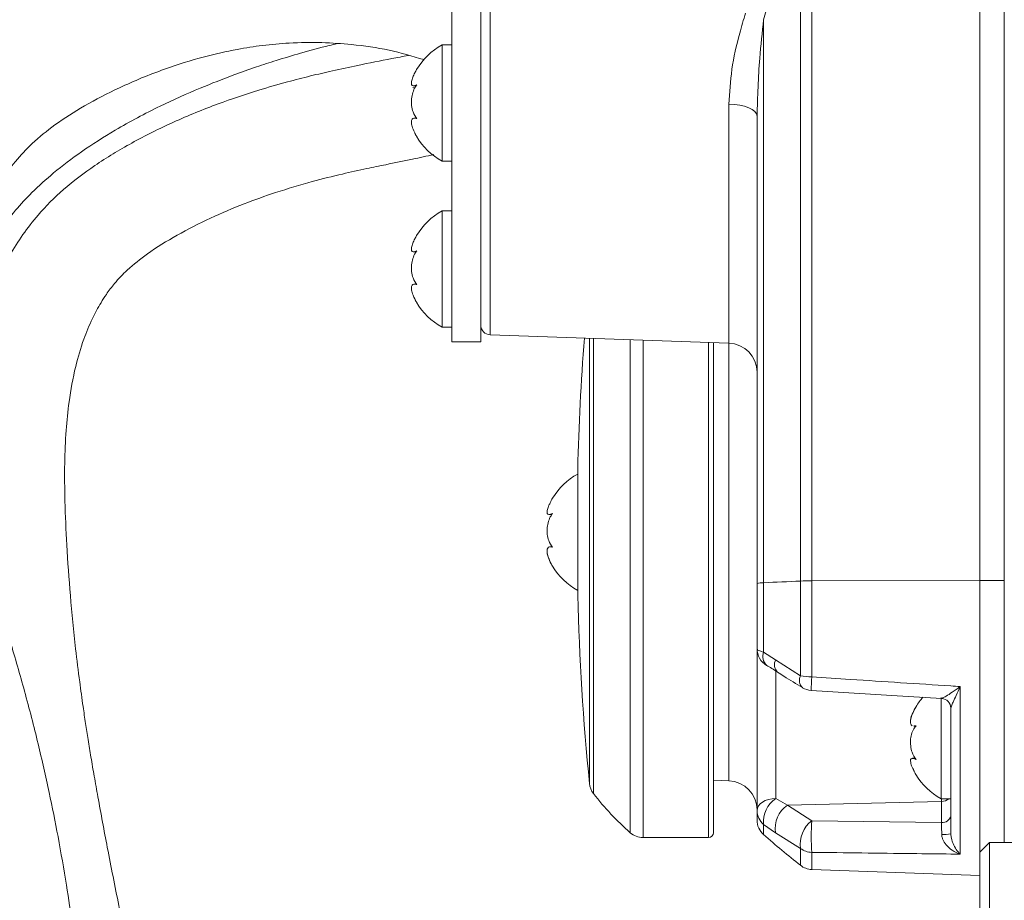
# Model space of a CAD drawing. Header units: millimetres. Extents: x 0 to 8410, y 0 to 5940.
# Tile 281 of 316: x 7193 to 7294, y 2561 to 2652. Entities that reach past the tile are written whole.
import ezdxf

# ---------------------------------------------------------------- set-up
doc = ezdxf.new("R2010")
doc.units = ezdxf.units.MM
doc.header["$LTSCALE"] = 10

msp = doc.modelspace()

# ---------------------------------------------------------------- linework, layer by layer
at = {"color": 7, "linetype": 'Continuous', "lineweight": 0}
for p, q in [((7237.31726, 2624.318186), (7237.31726, 2702.224764)), ((7240.317266, 2624.318186), (7240.317266, 2702.224764)), ((7291.817258, 2594.087008), (7291.817258, 2696.065757)), ((7237.31726, 2649.349752), (7236.317257, 2649.349752)), ((7236.317257, 2649.349752), (7236.317257, 2637.349758)), ((7233.385916, 2645.128164), (7233.648698, 2645.128164)), ((7233.694564, 2641.794834), (7233.478184, 2641.794834)), ((7268.817264, 2593.788448), (7268.817264, 2642.006132)), ((7236.317257, 2637.349758), (7237.31726, 2637.349758)), ((7237.31726, 2632.224772), (7236.317257, 2632.224772)), ((7236.317257, 2632.224772), (7236.317257, 2620.224747)), ((7233.385916, 2628.003153), (7233.648698, 2628.003153)), ((7233.694564, 2624.669823), (7233.478184, 2624.669823)), ((7237.31726, 2618.724767), (7237.31726, 2624.318186)), ((7240.317266, 2618.724767), (7240.317266, 2624.318186)), ((7236.317257, 2620.224747), (7237.31726, 2620.224747)), ((7241.282369, 2619.441065), (7265.921961, 2618.580613)), ((7237.31726, 2618.724767), (7240.317266, 2618.724767)), ((7264.317262, 2618.636671), (7264.317262, 2568.074766)), ((7250.317263, 2592.574749), (7250.317263, 2605.57476)), ((7247.365217, 2600.892934), (7247.640389, 2600.892934)), ((7247.699301, 2597.568068), (7247.496489, 2597.568068)), ((7268.817264, 2587.071094), (7268.817264, 2593.788448)), ((7291.817258, 2566.074762), (7291.817258, 2594.087008)), ((7268.817264, 2570.369008), (7268.817264, 2587.071094)), ((7287.817258, 2582.02413), (7287.817258, 2571.574751)), ((7288.81726, 2567.953858), (7288.81726, 2580.929074)), ((7285.224582, 2579.115722), (7285.015675, 2579.111728)), ((7285.015675, 2579.073462), (7285.192418, 2579.073462)), ((7285.157609, 2575.750235), (7284.863967, 2575.750235)), ((7264.317262, 2573.487464), (7265.921961, 2573.431406)), ((7287.817258, 2571.574751), (7288.81726, 2571.574751)), ((7268.817264, 2569.38434), (7268.817264, 2570.369008)), ((7257.059905, 2567.574772), (7263.817261, 2567.574772)), ((7292.81726, 2567.074749), (7291.817258, 2566.074762)), ((7296.817261, 2567.074749), (7292.81726, 2567.074749)), ((7292.81726, 2567.074749), (7292.81726, 2540.074769)), ((7291.817258, 2541.074756), (7291.817258, 2566.074762)), ((7274.470198, 2564.285281), (7291.817258, 2563.679519))]:
    msp.add_line(p, q, dxfattribs=at)
at = {"color": 8, "linetype": 'Continuous', "lineweight": 0}
for p, q in [((7294.334713, 2594.082418), (7294.334713, 2696.061167)), ((7273.29849, 2594.032768), (7273.29849, 2687.788043)), ((7274.470198, 2687.810573), (7274.470198, 2594.055328)), ((7241.282369, 2660.474751), (7241.282369, 2619.441065)), ((7269.499782, 2651.942703), (7269.499782, 2593.867216)), ((7265.921961, 2618.580613), (7265.921961, 2643.239591)), ((7251.532774, 2599.074754), (7251.532774, 2619.08311)), ((7251.945193, 2619.068715), (7251.945193, 2599.074754)), ((7255.734953, 2599.074754), (7255.734953, 2618.936363)), ((7257.059905, 2618.89008), (7257.059905, 2599.074754)), ((7263.817261, 2567.574772), (7263.817261, 2618.654135)), ((7265.921961, 2599.074754), (7265.921961, 2618.580613)), ((7251.532774, 2573.139432), (7251.532774, 2599.074754)), ((7251.945193, 2599.074754), (7251.945193, 2572.109643)), ((7255.734953, 2568.076584), (7255.734953, 2599.074754)), ((7257.059905, 2599.074754), (7257.059905, 2567.574772)), ((7265.921961, 2573.431406), (7265.921961, 2599.074754)), ((7269.499782, 2593.867216), (7269.499782, 2586.713973)), ((7273.29849, 2584.275666), (7273.29849, 2594.032768)), ((7274.470198, 2594.055328), (7291.817258, 2594.087008)), ((7274.470198, 2594.055328), (7274.470198, 2584.147367)), ((7291.817258, 2594.087008), (7294.334713, 2594.082418)), ((7294.334713, 2567.074749), (7294.334713, 2594.082418)), ((7269.499782, 2586.713973), (7270.740214, 2585.925999)), ((7270.740214, 2585.925999), (7273.29849, 2584.275666)), ((7270.747463, 2584.760371), (7270.747463, 2571.607444)), ((7289.782363, 2583.158317), (7289.782363, 2565.866772)), ((7270.747463, 2571.607444), (7271.957289, 2570.913854)), ((7287.852164, 2571.299437), (7287.852164, 2571.574751)), ((7271.957289, 2570.913854), (7287.852164, 2571.299437)), ((7271.957289, 2570.913854), (7274.470198, 2569.314453)), ((7287.852164, 2569.132361), (7287.852164, 2571.299437)), ((7269.499782, 2568.928155), (7269.499782, 2567.879591)), ((7270.734298, 2568.073872), (7269.499782, 2568.928155)), ((7274.470198, 2569.314453), (7287.852164, 2569.132361)), ((7273.29849, 2566.455904), (7270.734298, 2568.073872)), ((7273.29849, 2564.716074), (7273.29849, 2566.455904)), ((7274.470198, 2566.052053), (7274.470198, 2564.285281))]:
    msp.add_line(p, q, dxfattribs=at)
at = {"color": 8, "linetype": 'Continuous', "lineweight": 0, "flags": 128}
for points in [[(7268.817264, 2642.006132), (7268.762144, 2642.24163), (7268.598813, 2642.468485), (7268.333274, 2642.678324), (7267.975281, 2642.863485), (7267.537992, 2643.017116), (7267.037469, 2643.133614), (7266.492116, 2643.208686), (7265.921961, 2643.239591)], [(7273.29849, 2594.032768), (7272.815163, 2594.012621), (7272.334228, 2593.992296), (7271.855692, 2593.971852), (7271.379585, 2593.951228), (7270.905922, 2593.930456), (7270.434725, 2593.909505), (7269.966009, 2593.888435), (7269.499782, 2593.867216)], [(7268.817264, 2587.071094), (7268.828581, 2587.020639), (7268.862422, 2586.970779), (7268.918398, 2586.922053), (7268.995869, 2586.875025), (7269.093963, 2586.830202), (7269.211571, 2586.788091), (7269.347358, 2586.749199), (7269.499782, 2586.713973)], [(7270.747463, 2571.607444), (7270.367357, 2571.576449), (7270.003791, 2571.501079), (7269.670109, 2571.384105), (7269.378583, 2571.229819), (7269.139919, 2571.043912), (7268.962893, 2570.833209), (7268.85401, 2570.60546), (7268.817264, 2570.369008)]]:
    msp.add_lwpolyline(points, dxfattribs=at)
at = {"color": 7, "linetype": 'Continuous', "lineweight": 0}
for centre, radius, start, end in [((7239.716243, 2643.23037), 7, 119.04974724, 149.33623831), ((7239.716243, 2643.23037), 7, 149.33623831, 152.5112522), ((7239.716243, 2643.469148), 7, 207.43744447, 210.51437167), ((7239.716243, 2643.469148), 7, 210.51437167, 240.95025276), ((7239.716243, 2626.10537), 7, 119.04974724, 149.33627736), ((7239.716243, 2626.10537), 7, 149.33627736, 152.51125362), ((7239.716243, 2626.344148), 7, 207.43744335, 210.5143211), ((7239.716243, 2626.344148), 7, 210.5143211, 240.95025276), ((7241.317261, 2620.440448), 1, 180, 268), ((7510.235998, 2599.074759), 260, 175.58238255, 178.56745626), ((7265.817261, 2615.582451), 3, 0, 88), ((7253.716243, 2598.95537), 7, 119.04974724, 148.74506998), ((7253.716243, 2598.95537), 7, 148.74506998, 153.26194011), ((7253.716243, 2599.194148), 7, 206.73758732, 211.12391262), ((7253.716243, 2599.194148), 7, 211.12391262, 240.95025276), ((7510.235998, 2599.074759), 260, 181.43254374, 185.72484584), ((7270.817261, 2587.071082), 2, 180, 239.89442305), ((7274.539995, 2584.742791), 2, 238.88694491, 266.48581822), ((7291.216243, 2577.45537), 7, 138.96835281, 148.80085841), ((7287.817328, 2580.92899), 0.999931, 0.0047883, 86.56360129), ((7291.216243, 2577.45537), 7, 148.80085841, 152.94569475), ((7291.216243, 2577.694148), 7, 206.98617085, 210.93525947), ((7265.817261, 2570.433248), 3, 0, 88), ((7291.216243, 2577.694148), 7, 210.93525947, 240.95025276), ((7253.522797, 2573.33894), 2, 185.72484584, 217.92634214), ((7275.609242, 2590.549082), 30, 217.92634214, 228.5110019), ((7270.817261, 2569.384349), 2, 180, 228.79630083), ((7257.059907, 2569.574759), 2, 228.5110019, 270), ((7263.817261, 2568.074759), 0.5, 270, 0), ((7335.373589, 2643.116842), 100, 228.79630083, 231.62900621), ((7274.539995, 2566.284076), 2, 231.62900621, 268)]:
    msp.add_arc(centre, radius, start, end, dxfattribs=at)
at = {"color": 8, "linetype": 'Continuous', "lineweight": 0}
for centre, radius, start, end in [((7269.401006, 2591.726721), 2.142773, 87.35789927, 105.80855395), ((7274.474254, 2563.406124), 30.649204, 90.00758253, 92.19851913), ((7270.636347, 2586.25226), 1.226768, 157.89129756, 228.10423999), ((7271.741616, 2585.425533), 1.119497, 153.44566311, 224.11869122), ((7274.288992, 2583.801198), 1.098278, 154.4047562, 224.56658459), ((7274.478633, 2589.638939), 5.491578, 257.5903124, 269.91199826), ((7289.288631, 2582.887714), 14.871875, 175.14120596, 180.54390397), ((7272.466401, 2569.176823), 2.977023, 125.26798785, 184.79143278), ((7287.865051, 2572.45817), 1.158805, 269.36277544, 310.32784966), ((7273.565822, 2568.537845), 2.869285, 124.09758981, 189.30578824), ((7270.699282, 2570.378424), 1.882042, 180.28665649, 230.40625577), ((7287.957322, 2570.004107), 0.878066, 263.12167772, 348.33728151), ((7276.312369, 2566.889941), 3.044972, 127.2279661, 188.19497295), ((7296.074437, 2567.683253), 21.665732, 175.68214845, 184.31785155), ((7288.101703, 2571.201882), 3.32591, 266.13025096, 282.42409867), ((7274.531878, 2568.132693), 2.081554, 233.66307447, 268.30197236)]:
    msp.add_arc(centre, radius, start, end, dxfattribs=at)
for points, knots in [([(7269.499782, 2673.340175), (7269.888293, 2671.803571), (7270.675514, 2668.690033), (7271.12005, 2663.760221), (7270.925109, 2658.742314), (7270.26157, 2654.804268), (7269.666836, 2652.570221), (7269.499782, 2651.942703)], [0, 0, 0, 0, 0.2240949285, 0.4540717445, 0.6785676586, 0.9097133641, 1, 1, 1, 1]), ([(7265.921961, 2643.239591), (7265.991107, 2644.43064), (7266.131166, 2646.843194), (7266.855089, 2649.999242), (7267.424954, 2651.932329), (7267.62827, 2652.622017)], [0, 0, 0, 0, 0.38544046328, 0.78073712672, 1, 1, 1, 1]), ([(7269.499782, 2651.942703), (7269.352181, 2650.618571), (7268.982733, 2647.304234), (7268.879346, 2643.99392), (7268.817264, 2642.006132)], [0, 0, 0, 0, 0.39951657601, 1, 1, 1, 1]), ([(7274.470198, 2584.147367), (7275.800536, 2584.060658), (7280.582683, 2583.748966), (7285.686813, 2583.420182), (7289.460662, 2583.178887), (7289.782363, 2583.158317)], [0, 0, 0, 0, 0.26065559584, 0.93697463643, 1, 1, 1, 1]), ([(7287.877265, 2581.927124), (7287.891374, 2581.931083), (7287.90987, 2581.936273), (7288.050221, 2582.003727), (7288.364029, 2582.174973), (7288.989691, 2582.572987), (7289.504874, 2582.944613), (7289.779847, 2583.15638), (7289.782363, 2583.158317)], [0, 0, 0, 0, 0.1224330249, 0.1604906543, 0.3690594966, 0.6634873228, 0.9969211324, 1, 1, 1, 1]), ([(7289.782363, 2583.158317), (7289.780913, 2583.155059), (7289.639942, 2582.838323), (7289.375225, 2582.262013), (7289.064868, 2581.590548), (7288.861189, 2581.13804), (7288.830285, 2580.991032), (7288.81726, 2580.929074)], [0, 0, 0, 0, 0.00349051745, 0.33926315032, 0.63734153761, 0.84715448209, 1, 1, 1, 1]), ([(7287.877242, 2567.883554), (7287.874686, 2568.108567), (7287.869398, 2568.573983), (7287.858034, 2568.942176), (7287.852164, 2569.132361)], [0, 0, 0, 0, 0.4834656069, 1, 1, 1, 1]), ([(7289.782363, 2565.866772), (7289.779847, 2565.867645), (7289.505006, 2565.963027), (7288.989628, 2566.215895), (7288.364016, 2566.745206), (7288.050202, 2567.21837), (7287.909849, 2567.582229), (7287.891352, 2567.753158), (7287.877242, 2567.883554)], [0, 0, 0, 0, 0.0030803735, 0.336516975, 0.6309405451, 0.8395137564, 0.8775709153, 1, 1, 1, 1]), ([(7288.81726, 2567.953858), (7288.830285, 2567.797712), (7288.861192, 2567.427219), (7289.064861, 2566.874509), (7289.375218, 2566.308375), (7289.639958, 2566.000288), (7289.780913, 2565.868131), (7289.782363, 2565.866772)], [0, 0, 0, 0, 0.15283987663, 0.3626504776, 0.66073536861, 0.99650907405, 1, 1, 1, 1]), ([(7289.782363, 2565.866772), (7289.460662, 2565.870473), (7287.808489, 2565.889485), (7282.704252, 2565.949085), (7277.922046, 2566.008887), (7274.470198, 2566.052053)], [0, 0, 0, 0, 0.06302539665, 0.32368157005, 1, 1, 1, 1])]:
    msp.add_open_spline(points, degree=3, knots=knots, dxfattribs=at)
at = {"color": 7, "linetype": 'Continuous', "lineweight": 0}
for points, knots in [([(7218.585069, 2670.434687), (7218.397578, 2670.389016), (7217.382799, 2670.141828), (7215.54539, 2669.602167), (7212.622299, 2668.705856), (7208.93157, 2667.444366), (7204.247428, 2665.635863), (7199.020348, 2663.31443), (7193.581383, 2660.519106), (7188.516646, 2657.443948), (7183.879939, 2654.130617), (7179.727285, 2650.637343), (7176.023285, 2646.862332), (7172.986157, 2643.114568), (7170.695186, 2639.730551), (7169.137864, 2637.013285), (7168.085765, 2634.92989), (7167.249371, 2633.109647), (7166.386362, 2631.031071), (7165.417657, 2628.351742), (7164.419703, 2625.017003), (7163.518076, 2621.108711), (7162.731751, 2616.246506), (7162.242096, 2610.734297), (7162.130471, 2604.82825), (7162.385652, 2599.293317), (7162.924011, 2594.210852), (7163.613234, 2589.710361), (7164.266447, 2586.077532), (7164.794963, 2583.329056), (7165.201643, 2581.273119), (7165.609727, 2579.237092), (7166.098158, 2576.822486), (7166.73454, 2573.707464), (7167.640833, 2569.299315), (7168.774268, 2563.780727), (7170.03141, 2557.505361), (7171.195734, 2551.479932), (7172.254827, 2545.927171), (7173.224052, 2540.843443), (7174.13733, 2536.087948), (7175.034733, 2531.502399), (7175.887515, 2527.336712), (7176.731411, 2523.4577), (7177.607807, 2519.706672), (7178.65133, 2515.663679), (7179.88673, 2511.400049), (7181.254211, 2507.241458), (7182.586692, 2503.683482), (7183.747469, 2500.912493), (7184.70336, 2498.826209), (7185.657446, 2496.901857), (7186.772407, 2494.82949), (7188.209488, 2492.419654), (7189.902783, 2489.914296), (7192.12068, 2487.048923), (7194.735682, 2484.294655), (7197.372657, 2482.274859), (7199.589941, 2481.025165), (7201.552658, 2480.172892), (7203.901944, 2479.471969), (7206.312183, 2479.057177), (7208.434866, 2478.882502), (7210.183826, 2478.836216), (7211.776222, 2478.855636), (7213.511454, 2478.9297), (7215.550511, 2479.069924), (7218.006685, 2479.288189), (7220.611677, 2479.531192), (7223.558149, 2479.789287), (7226.856206, 2480.067023), (7230.845604, 2480.390643), (7235.202434, 2480.734663), (7239.809494, 2481.092523), (7244.189952, 2481.430577), (7248.4049, 2481.757745), (7252.508874, 2482.080258), (7256.727244, 2482.417078), (7260.742085, 2482.743204), (7264.539788, 2483.055039), (7268.30936, 2483.363066), (7272.640834, 2483.710849), (7277.806106, 2484.111514), (7283.765347, 2484.545591), (7290.199214, 2484.976817), (7296.782022, 2485.388182), (7303.436879, 2485.776147), (7310.781817, 2486.182224), (7318.679571, 2486.566769), (7326.852521, 2486.803385), (7334.395535, 2486.857064), (7341.20587, 2486.834416), (7347.299857, 2486.793169), (7352.988826, 2486.751046), (7359.437788, 2486.700436), (7367.11404, 2486.641366), (7376.196498, 2486.579148), (7386.055647, 2486.516829), (7396.332772, 2486.452901), (7406.863544, 2486.386767), (7417.472257, 2486.322098), (7428.355354, 2486.257835), (7439.498015, 2486.20537), (7450.871119, 2486.177799), (7462.37665, 2486.185621), (7473.808263, 2486.211486), (7484.899791, 2486.239769), (7495.398327, 2486.256223), (7504.555124, 2486.266811), (7512.525606, 2486.277402), (7519.572796, 2486.293552), (7526.169855, 2486.313591), (7532.221922, 2486.330691), (7537.626762, 2486.336224), (7542.317317, 2486.322503), (7546.231189, 2486.291562), (7549.365963, 2486.248533), (7551.775631, 2486.20207), (7553.546983, 2486.171372), (7554.729095, 2486.170653), (7555.631313, 2486.248884), (7556.426003, 2486.433845), (7557.207944, 2486.730027), (7557.910049, 2487.119573), (7558.523146, 2487.5735), (7559.08298, 2488.091765), (7559.751717, 2488.93489), (7560.356805, 2490.147524), (7560.6977, 2491.608421), (7560.697091, 2493.145552), (7560.331898, 2494.691215), (7559.627693, 2496.102389), (7558.664085, 2497.256322), (7557.461039, 2498.13216), (7556.387881, 2498.572203), (7555.545455, 2498.750398), (7554.842057, 2498.814652), (7554.011809, 2498.773067), (7552.956933, 2498.51892), (7551.831985, 2497.928073), (7550.759074, 2497.004618), (7550.342746, 2496.109375), (7550.133328, 2495.659056)], [0, 0, 0, 0, 0.0007560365, 0.0040919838, 0.0074441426, 0.0126392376, 0.0191701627, 0.0267681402, 0.0345869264, 0.0426268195, 0.0495225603, 0.0565422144, 0.0636499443, 0.0702838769, 0.0757810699, 0.0801426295, 0.0830127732, 0.0853144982, 0.0883292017, 0.0922582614, 0.0970917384, 0.1028323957, 0.1091051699, 0.1179314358, 0.1263267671, 0.134314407, 0.1419159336, 0.1490068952, 0.1549527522, 0.1587342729, 0.16171482, 0.164408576, 0.1680813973, 0.1728006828, 0.1785836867, 0.1879120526, 0.1972080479, 0.2058093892, 0.2136657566, 0.2207372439, 0.2272595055, 0.2336893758, 0.2400149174, 0.2448596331, 0.2502322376, 0.2561511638, 0.262583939, 0.2694271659, 0.2755372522, 0.2798884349, 0.2834543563, 0.2864594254, 0.2902157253, 0.2949312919, 0.3004682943, 0.3057939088, 0.3139891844, 0.3209335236, 0.3240806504, 0.3279558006, 0.3328335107, 0.3380243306, 0.3421390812, 0.3453786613, 0.3484048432, 0.3514935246, 0.3555223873, 0.360549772, 0.3659240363, 0.3704256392, 0.3767234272, 0.3835147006, 0.3910409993, 0.398495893, 0.4058930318, 0.4118923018, 0.4181356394, 0.4246425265, 0.4307883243, 0.4357871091, 0.4410898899, 0.4469402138, 0.4541563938, 0.4627265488, 0.4715829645, 0.480444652, 0.4893108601, 0.4981791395, 0.5095162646, 0.5203480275, 0.530317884, 0.539310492, 0.5472020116, 0.5541986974, 0.5614743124, 0.5721707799, 0.5837493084, 0.5963236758, 0.6100378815, 0.6234666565, 0.6374932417, 0.6521624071, 0.6675399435, 0.6836923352, 0.7006025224, 0.7180114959, 0.735654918, 0.7533079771, 0.7707540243, 0.7853226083, 0.8003052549, 0.8154783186, 0.8305489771, 0.8451375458, 0.8587713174, 0.8711998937, 0.8824612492, 0.8926407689, 0.9018606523, 0.9101807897, 0.9170784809, 0.9227584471, 0.9274852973, 0.9313867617, 0.9334196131, 0.9366944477, 0.9410847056, 0.9462120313, 0.951824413, 0.9576494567, 0.9627848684, 0.9672293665, 0.972185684, 0.976401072, 0.9800239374, 0.9816211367, 0.9831677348, 0.9853725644, 0.9883675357, 0.9920991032, 0.9960257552, 1, 1, 1, 1]), ([(7237.31726, 2662.774089), (7236.579577, 2663.045546), (7234.541262, 2663.795618), (7231.247117, 2664.556676), (7227.74452, 2665.158709), (7224.827877, 2665.458632), (7222.029548, 2665.612319), (7219.374805, 2665.620291), (7216.624099, 2665.479794), (7213.855173, 2665.198724), (7210.58069, 2664.6718), (7206.647662, 2663.766734), (7201.498089, 2662.180736), (7195.447673, 2659.692023), (7189.996867, 2656.698301), (7185.879469, 2653.865105), (7182.985661, 2651.480036), (7180.429073, 2648.865706), (7178.11172, 2645.97696), (7176.192517, 2643.08276), (7174.711832, 2640.426168), (7173.660705, 2638.244743), (7172.721392, 2636.028873), (7171.718698, 2633.234245), (7170.794876, 2629.872886), (7170.061114, 2626.137036), (7169.581177, 2622.420781), (7169.312746, 2618.708464), (7169.204903, 2614.766318), (7169.327688, 2610.716171), (7169.730293, 2606.688743), (7170.303347, 2603.239464), (7170.942865, 2600.406785), (7171.562247, 2598.043605), (7172.220162, 2595.731094), (7173.063668, 2592.937899), (7174.212668, 2589.273348), (7175.629296, 2584.617839), (7177.102904, 2579.234295), (7178.484218, 2573.598232), (7179.732993, 2567.86469), (7180.772353, 2562.406443), (7181.61191, 2557.363153), (7182.279125, 2552.924851), (7182.882197, 2548.524701), (7183.480135, 2543.716545), (7184.08615, 2538.35029), (7184.785469, 2532.505659), (7185.743395, 2526.288505), (7187.176942, 2520.081548), (7189.022857, 2514.336579), (7190.948754, 2509.843623), (7192.725144, 2506.549477), (7194.259231, 2504.120547), (7195.85503, 2501.925423), (7197.533408, 2499.890122), (7199.452261, 2497.866991), (7201.886107, 2495.758665), (7204.856262, 2493.81207), (7208.024024, 2492.319228), (7211.03494, 2491.243245), (7213.580602, 2490.506417), (7215.650504, 2489.984133), (7217.393942, 2489.58236), (7219.000441, 2489.234823), (7220.061749, 2489.0229), (7220.550026, 2488.925401)], [0, 0, 0, 0, 0.008848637, 0.0244499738, 0.0379711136, 0.048892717, 0.0575042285, 0.0696019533, 0.0788417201, 0.0885676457, 0.1010184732, 0.1162553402, 0.134029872, 0.1616504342, 0.1897864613, 0.2039965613, 0.2182015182, 0.2324103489, 0.2459768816, 0.2612182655, 0.2731728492, 0.2819145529, 0.2898976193, 0.3016327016, 0.3173018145, 0.3317537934, 0.3477259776, 0.3629338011, 0.3772176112, 0.3959655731, 0.4125666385, 0.4269194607, 0.43889765, 0.4483951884, 0.4570533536, 0.468691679, 0.4852173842, 0.5057755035, 0.5304790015, 0.5557147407, 0.5786154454, 0.6037694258, 0.6248709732, 0.6421904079, 0.6600415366, 0.6804884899, 0.7027877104, 0.7276382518, 0.7538312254, 0.7816008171, 0.8087269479, 0.8323645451, 0.8464000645, 0.8593287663, 0.8715951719, 0.8837126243, 0.89590865, 0.910622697, 0.927187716, 0.9430302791, 0.9572429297, 0.9697284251, 0.9782161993, 0.9855306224, 0.9933430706, 1, 1, 1, 1]), ([(7240.798141, 2501.856449), (7240.231438, 2501.977336), (7237.902461, 2502.474144), (7233.933255, 2503.232944), (7228.641057, 2504.038072), (7223.858513, 2504.742129), (7220.296129, 2505.458436), (7217.917894, 2506.076111), (7215.742601, 2506.77094), (7213.533281, 2507.757935), (7211.909602, 2508.870578), (7210.483155, 2510.159202), (7209.115407, 2511.677473), (7207.603949, 2513.696893), (7206.144053, 2516.29344), (7204.880643, 2519.184973), (7203.792001, 2522.217547), (7202.488293, 2526.678289), (7201.319498, 2532.364451), (7200.490838, 2538.919261), (7199.850283, 2545.032276), (7199.27483, 2550.25864), (7198.728603, 2554.664181), (7198.186452, 2558.643772), (7197.534127, 2562.944941), (7196.740005, 2567.533317), (7195.767132, 2572.389804), (7194.629176, 2577.385086), (7193.289324, 2582.579168), (7191.862577, 2587.53453), (7190.502249, 2591.817493), (7189.375975, 2595.267156), (7188.531582, 2597.942823), (7187.874572, 2600.159921), (7187.250942, 2602.457169), (7186.598419, 2605.314803), (7186.050667, 2608.829126), (7185.727616, 2612.887156), (7185.724899, 2617.341472), (7186.047835, 2621.715731), (7186.713384, 2625.604921), (7187.575025, 2628.689215), (7188.540612, 2631.143689), (7189.551618, 2633.196188), (7190.733579, 2635.225735), (7192.190783, 2637.266259), (7194.090894, 2639.306641), (7196.47838, 2641.241284), (7199.507219, 2643.15726), (7203.279936, 2645.108471), (7207.421346, 2646.814504), (7211.510315, 2648.08464), (7214.905175, 2648.855458), (7217.834924, 2649.318747), (7220.751295, 2649.584823), (7223.824451, 2649.622584), (7227.269768, 2649.387172), (7230.811887, 2648.905942), (7233.255371, 2648.176638), (7234.441082, 2647.822741)], [0, 0, 0, 0, 0.00839081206, 0.034483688, 0.05768709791, 0.08497527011, 0.10326772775, 0.11321811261, 0.12445503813, 0.14225862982, 0.16010029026, 0.17403839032, 0.18668568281, 0.20356196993, 0.22265707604, 0.23734906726, 0.25389759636, 0.27221865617, 0.30696090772, 0.33956697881, 0.36859505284, 0.39450210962, 0.41309385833, 0.43020195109, 0.44976591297, 0.4732170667, 0.49463723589, 0.51826048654, 0.54387988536, 0.56824259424, 0.58855435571, 0.6047429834, 0.61740299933, 0.62676609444, 0.63690226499, 0.65094678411, 0.66820685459, 0.68800675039, 0.70977974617, 0.73281086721, 0.75098053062, 0.7659048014, 0.77807909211, 0.78789758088, 0.79773593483, 0.80986686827, 0.8207308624, 0.83358414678, 0.84882033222, 0.86578982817, 0.886692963, 0.90459022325, 0.91903633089, 0.9299787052, 0.9414915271, 0.95554454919, 0.96830533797, 0.98462003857, 1, 1, 1, 1]), ([(7186.02104, 2620.305512), (7186.164422, 2620.833836), (7186.491746, 2622.039944), (7187.179275, 2623.821143), (7187.96178, 2625.605397), (7188.777018, 2627.19043), (7189.663097, 2628.707305), (7190.793936, 2630.409322), (7192.238005, 2632.257918), (7194.089624, 2634.246733), (7196.347518, 2636.283586), (7199.214141, 2638.453004), (7202.879109, 2640.781695), (7206.994407, 2642.964944), (7211.110705, 2644.810963), (7214.444418, 2646.11594), (7217.065429, 2647.042746), (7219.354678, 2647.792021), (7221.855945, 2648.535889), (7223.958042, 2649.113626), (7225.233555, 2649.408601), (7225.511189, 2649.472806)], [0, 0, 0, 0, 0.0346057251, 0.0790012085, 0.1192634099, 0.1557491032, 0.1887421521, 0.2267652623, 0.2785355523, 0.327140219, 0.3854043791, 0.4545059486, 0.5336561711, 0.6332779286, 0.7191811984, 0.7895311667, 0.8361379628, 0.8766362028, 0.9258838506, 0.9838675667, 1, 1, 1, 1]), ([(7232.843961, 2648.256275), (7232.271585, 2648.148411), (7230.550856, 2647.824138), (7227.92081, 2647.298149), (7225.125674, 2646.700196), (7222.7082, 2646.136918), (7220.172596, 2645.488671), (7216.983013, 2644.568074), (7213.031245, 2643.237826), (7208.634748, 2641.45043), (7204.365917, 2639.329741), (7200.550013, 2637.022671), (7197.282213, 2634.558346), (7194.223728, 2631.512772), (7191.623596, 2627.746053), (7189.548063, 2623.339351), (7188.107445, 2618.628174), (7187.192045, 2613.489473), (7186.774758, 2608.725768), (7186.802489, 2605.667544), (7186.813022, 2604.505989)], [0, 0, 0, 0, 0.0249382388, 0.074971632, 0.1124556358, 0.1445202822, 0.1783095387, 0.2207409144, 0.2810329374, 0.3492346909, 0.4150701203, 0.476356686, 0.5324973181, 0.5840257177, 0.65480271, 0.7228300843, 0.7909297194, 0.865852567, 0.9490489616, 1, 1, 1, 1]), ([(7233.724575, 2645.238522), (7233.576758, 2645.179665), (7233.320647, 2645.077689), (7233.150401, 2645.230282), (7233.147017, 2645.548543), (7233.271653, 2645.981932), (7233.436909, 2646.310301), (7233.512323, 2646.460149)], [0, 0, 0, 0, 0.2668795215, 0.4624022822, 0.6583926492, 0.8441108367, 1, 1, 1, 1]), ([(7233.724575, 2641.742292), (7233.576694, 2641.957348), (7233.320463, 2642.32997), (7233.150947, 2643.079764), (7233.144974, 2643.783481), (7233.287975, 2644.45391), (7233.501552, 2644.930422), (7233.669884, 2645.162969), (7233.724575, 2645.238522)], [0, 0, 0, 0, 0.2355498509, 0.4081321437, 0.5811310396, 0.7450638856, 0.9171725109, 1, 1, 1, 1]), ([(7233.295764, 2644.954744), (7233.298415, 2644.95055), (7233.331165, 2644.898731), (7233.407775, 2644.911644), (7233.478184, 2644.923511)], [0, 0, 0, 0, 0.0809459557, 1, 1, 1, 1]), ([(7233.724575, 2639.85354), (7233.576686, 2640.127481), (7233.320447, 2640.602124), (7233.150947, 2641.199121), (7233.144994, 2641.585459), (7233.287986, 2641.78764), (7233.501574, 2641.8103), (7233.669895, 2641.758968), (7233.724575, 2641.742292)], [0, 0, 0, 0, 0.2355634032, 0.4081487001, 0.581144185, 0.7450765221, 0.9171875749, 1, 1, 1, 1]), ([(7233.510058, 2640.244129), (7233.527472, 2640.206146), (7233.584941, 2640.080799), (7233.667225, 2639.946879), (7233.724575, 2639.85354)], [0, 0, 0, 0, 0.3030316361, 1, 1, 1, 1]), ([(7218.53679, 2505.930248), (7217.890099, 2507.259871), (7216.365045, 2510.395447), (7214.330946, 2516.01604), (7212.18122, 2522.693285), (7210.051826, 2530.009192), (7207.935614, 2537.929989), (7206.03393, 2545.963673), (7204.386842, 2553.590222), (7203.014655, 2560.284366), (7201.826642, 2566.268058), (7200.989039, 2570.733052), (7200.436863, 2573.850768), (7200.102203, 2575.813913), (7199.805389, 2577.62908), (7199.533462, 2579.36829), (7199.238946, 2581.349627), (7198.886648, 2583.907919), (7198.41914, 2587.732919), (7197.951538, 2592.468403), (7197.591093, 2597.588057), (7197.388916, 2602.117332), (7197.353158, 2606.037), (7197.484189, 2609.435843), (7197.824058, 2612.768092), (7198.398273, 2615.92128), (7199.235959, 2618.791456), (7200.149295, 2620.978844), (7200.966298, 2622.501085), (7201.734552, 2623.716587), (7202.60783, 2624.879511), (7204.000604, 2626.320187), (7206.130569, 2628.002325), (7209.01198, 2629.786103), (7212.369778, 2631.495481), (7215.784661, 2632.938879), (7219.298733, 2634.188404), (7222.693834, 2635.208586), (7225.847002, 2635.993931), (7228.373933, 2636.547836), (7230.795608, 2637.047267), (7233.118241, 2637.515915), (7234.735253, 2637.874354), (7235.458638, 2638.034705)], [0, 0, 0, 0, 0.0317739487, 0.0749307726, 0.1230331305, 0.1758374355, 0.2324449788, 0.2915933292, 0.3401696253, 0.3837952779, 0.4221497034, 0.4552750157, 0.4684903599, 0.4807054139, 0.4919414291, 0.5022204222, 0.5128712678, 0.5284463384, 0.5490311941, 0.5822701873, 0.6138059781, 0.6418216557, 0.6665371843, 0.6881487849, 0.7068871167, 0.7302138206, 0.748619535, 0.7630848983, 0.7745471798, 0.7806565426, 0.7889342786, 0.8000986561, 0.8157578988, 0.8367804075, 0.8592368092, 0.8809065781, 0.9007916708, 0.9237130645, 0.9424183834, 0.9575836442, 0.969343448, 0.9862855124, 1, 1, 1, 1]), ([(7233.724575, 2628.113511), (7233.576758, 2628.054673), (7233.320648, 2627.952727), (7233.150401, 2628.105262), (7233.147019, 2628.423534), (7233.271649, 2628.856949), (7233.436909, 2629.185321), (7233.512323, 2629.335168)], [0, 0, 0, 0, 0.2668773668, 0.4623982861, 0.6583876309, 0.8441111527, 1, 1, 1, 1]), ([(7233.724575, 2624.617282), (7233.576686, 2624.832355), (7233.320447, 2625.205002), (7233.150949, 2625.954829), (7233.144995, 2626.658541), (7233.287987, 2627.328961), (7233.50157, 2627.805456), (7233.669895, 2628.037978), (7233.724575, 2628.113511)], [0, 0, 0, 0, 0.2355656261, 0.4081529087, 0.5811445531, 0.7450782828, 0.9171897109, 1, 1, 1, 1]), ([(7233.724575, 2622.72853), (7233.576694, 2623.002461), (7233.320464, 2623.477096), (7233.150947, 2624.074076), (7233.144973, 2624.460458), (7233.287978, 2624.662613), (7233.50155, 2624.685336), (7233.669884, 2624.63397), (7233.724575, 2624.617282)], [0, 0, 0, 0, 0.2355518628, 0.4081352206, 0.581133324, 0.7450642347, 0.9171733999, 1, 1, 1, 1]), ([(7233.510058, 2623.119119), (7233.527472, 2623.081135), (7233.584941, 2622.95579), (7233.667225, 2622.821868), (7233.724575, 2622.72853)], [0, 0, 0, 0, 0.3030329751, 1, 1, 1, 1]), ([(7247.724581, 2601.017121), (7247.576793, 2600.953131), (7247.320725, 2600.842259), (7247.15021, 2600.980377), (7247.147754, 2601.287729), (7247.262512, 2601.686958), (7247.412216, 2601.982952), (7247.472826, 2602.102789)], [0, 0, 0, 0, 0.2749901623, 0.476468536, 0.6784280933, 0.8698067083, 1, 1, 1, 1]), ([(7247.724581, 2597.524437), (7247.576685, 2597.735965), (7247.320437, 2598.10246), (7247.150951, 2598.847472), (7247.144981, 2599.550334), (7247.287981, 2600.223453), (7247.501558, 2600.704423), (7247.669895, 2600.940447), (7247.724581, 2601.017121)], [0, 0, 0, 0, 0.2355697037, 0.4081523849, 0.5811466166, 0.7450773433, 0.9171871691, 1, 1, 1, 1]), ([(7247.724581, 2595.582101), (7247.576685, 2595.857654), (7247.320439, 2596.335081), (7247.150949, 2596.941484), (7247.14498, 2597.338598), (7247.287982, 2597.5527), (7247.50156, 2597.585283), (7247.669896, 2597.539357), (7247.724581, 2597.524437)], [0, 0, 0, 0, 0.2355668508, 0.4081455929, 0.5811444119, 0.7450740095, 0.9171850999, 1, 1, 1, 1]), ([(7247.173849, 2597.041729), (7247.166649, 2596.978152), (7247.149524, 2596.826912), (7247.291443, 2596.399951), (7247.501158, 2595.956063), (7247.669795, 2595.673801), (7247.724581, 2595.582101)], [0, 0, 0, 0, 0.2210845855, 0.5259231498, 0.8459839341, 1, 1, 1, 1]), ([(7269.814643, 2585.332516), (7269.98827, 2585.235318), (7270.360554, 2585.02691), (7270.735367, 2584.763178), (7270.935374, 2584.622446)], [0, 0, 0, 0, 0.4663803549, 1, 1, 1, 1]), ([(7270.94176, 2584.652099), (7271.156805, 2584.507669), (7271.987268, 2583.949907), (7272.872671, 2583.43162), (7273.528802, 2583.047542)], [0, 0, 0, 0, 0.2589457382, 1, 1, 1, 1]), ([(7274.417545, 2582.748267), (7277.375674, 2582.565138), (7281.863555, 2582.287307), (7286.352461, 2582.022465), (7287.882562, 2581.93219)], [0, 0, 0, 0, 0.6591372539, 1, 1, 1, 1]), ([(7284.826602, 2579.108122), (7284.7659, 2579.163309), (7284.644351, 2579.273812), (7284.646648, 2579.673648), (7284.78752, 2580.192919), (7285.001598, 2580.677392), (7285.169909, 2580.971269), (7285.224582, 2581.066731)], [0, 0, 0, 0, 0.2257680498, 0.4520715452, 0.6665183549, 0.8916728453, 1, 1, 1, 1]), ([(7285.224582, 2581.066731), (7285.079381, 2580.807985), (7284.827797, 2580.359671), (7284.664498, 2579.891147), (7284.671351, 2579.752158), (7284.673381, 2579.710993)], [0, 0, 0, 0, 0.4899688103, 0.848943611, 1, 1, 1, 1]), ([(7285.224582, 2575.623724), (7285.076697, 2575.859271), (7284.820464, 2576.26739), (7284.650958, 2577.041512), (7284.64497, 2577.745184), (7284.787975, 2578.393746), (7285.001542, 2578.838837), (7285.169889, 2579.047825), (7285.224582, 2579.115722)], [0, 0, 0, 0, 0.2355561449, 0.4081355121, 0.5811353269, 0.7450603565, 0.917174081, 1, 1, 1, 1]), ([(7284.993182, 2574.524316), (7284.933512, 2574.632656), (7284.769404, 2574.930621), (7284.654596, 2575.330108), (7284.644061, 2575.649465), (7284.788242, 2575.77478), (7285.001533, 2575.736313), (7285.16989, 2575.651331), (7285.224582, 2575.623724)], [0, 0, 0, 0, 0.1142500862, 0.314219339, 0.5146718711, 0.7046179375, 0.9040427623, 1, 1, 1, 1])]:
    msp.add_open_spline(points, degree=3, knots=knots, dxfattribs=at)

doc.saveas('drawing.dxf')
